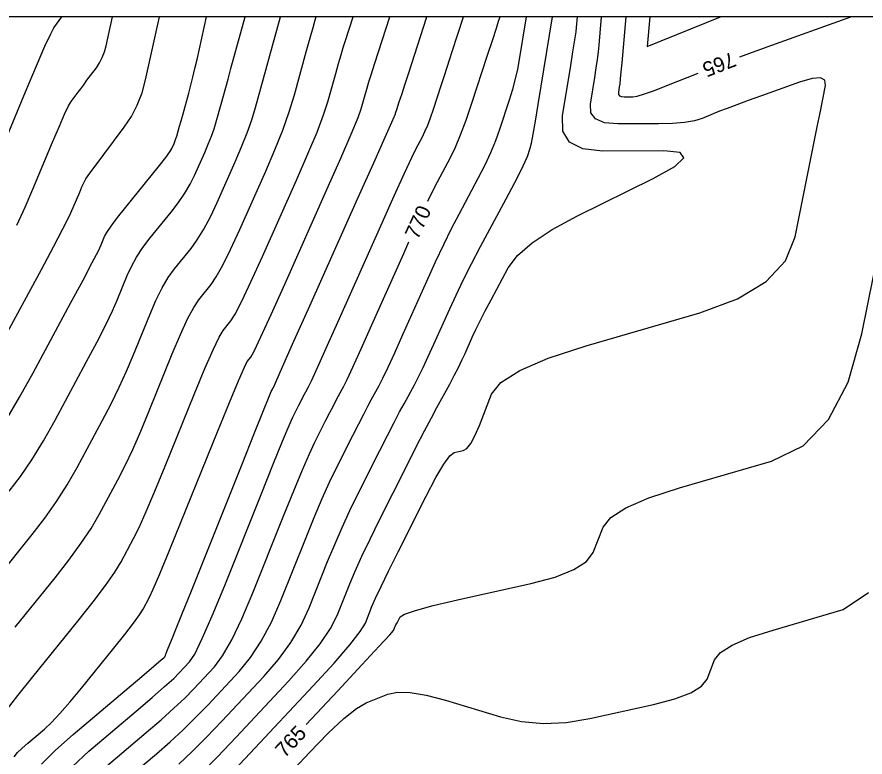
# Model space of a CAD drawing. Extents: x 2082232 to 2083549, y 592624 to 593832.
# Drawn here: x 2082923.46 to 2082963.13, y 593797.33 to 593831.98 of the extents above; entities that cross this region are included whole.
import ezdxf

# ---------------------------------------------------------------- set-up
doc = ezdxf.new("R2010")
doc.units = 0
for name, color, linetype in [('DT_X_Contour_Major', 7, 'Continuous'), ('DT_X_Contour_Minor', 7, 'Continuous'), ('DT_X_TIN_Hull', 7, 'Continuous')]:
    doc.layers.add(name, color=color, linetype=linetype)

msp = doc.modelspace()

# ---------------------------------------------------------------- linework, layer by layer
at = {"layer": 'DT_X_Contour_Major'}
for points in [[(2082923.372, 593803.412), (2082925.24, 593805.722), (2082925.894, 593806.556), (2082926.455, 593807.327), (2082926.924, 593808.035), (2082927.3, 593808.68), (2082928.18, 593810.316), (2082928.519, 593810.977), (2082928.877, 593811.736), (2082929.254, 593812.591), (2082929.649, 593813.542), (2082930.727, 593816.209), (2082931.108, 593817.118), (2082931.441, 593817.842), (2082931.727, 593818.383), (2082931.966, 593818.741), (2082932.538, 593819.449), (2082932.783, 593819.809), (2082933.088, 593820.36), (2082933.455, 593821.1), (2082933.882, 593822.031), (2082935.103, 593824.765), (2082935.529, 593825.757), (2082935.894, 593826.681), (2082936.197, 593827.538), (2082936.437, 593828.327), (2082936.996, 593830.34), (2082937.181, 593831.003), (2082937.314, 593831.483), (2082937.397, 593831.778), (2082937.428, 593831.889), (2082937.457, 593831.978)], [(2082923.452, 593822.235), (2082923.844, 593823.079), (2082924.205, 593823.913), (2082925.129, 593826.124), (2082925.443, 593826.865), (2082925.692, 593827.427), (2082925.877, 593827.812), (2082925.997, 593828.019), (2082926.231, 593828.334), (2082926.329, 593828.464), (2082926.445, 593828.621), (2082926.581, 593828.804), (2082926.736, 593829.012), (2082927.174, 593829.601), (2082927.326, 593829.831), (2082927.453, 593830.078), (2082927.555, 593830.342), (2082927.632, 593830.624), (2082927.934, 593831.978)], [(2082942.679, 593823.355), (2082942.862, 593823.739), (2082943.13, 593824.267), (2082943.735, 593825.4), (2082943.968, 593825.876), (2082944.213, 593826.458), (2082944.47, 593827.144), (2082944.739, 593827.935), (2082945.473, 593830.184), (2082945.714, 593830.924), (2082945.888, 593831.457), (2082945.994, 593831.783), (2082946.033, 593831.903), (2082946.058, 593831.978)], [(2082951.939, 593831.978), (2082951.751, 593829.824), (2082951.714, 593829.407), (2082951.683, 593829.082), (2082951.658, 593828.847), (2082951.639, 593828.702), (2082951.595, 593828.438), (2082951.6, 593828.351), (2082951.647, 593828.29), (2082951.735, 593828.253), (2082951.865, 593828.241), (2082952.268, 593828.242), (2082952.481, 593828.275), (2082952.818, 593828.373), (2082953.279, 593828.536), (2082953.863, 593828.764), (2082955.325, 593829.354)], [(2082957.282, 593830.115), (2082957.741, 593830.286), (2082958.555, 593830.581), (2082962.467, 593831.978)], [(2082936.991, 593798.851), (2082938.471, 593800.435), (2082939.6, 593801.646), (2082940.41, 593802.52), (2082940.902, 593803.057), (2082941.074, 593803.257), (2082941.107, 593803.341), (2082941.125, 593803.382), (2082941.153, 593803.441), (2082941.191, 593803.519), (2082941.239, 593803.616), (2082941.381, 593803.898), (2082941.589, 593804.027), (2082942.105, 593804.201), (2082942.929, 593804.421), (2082944.062, 593804.685), (2082947.494, 593805.452), (2082948.642, 593805.759), (2082949.512, 593806.106), (2082950.104, 593806.491), (2082950.417, 593806.916), (2082950.881, 593808.101), (2082951.235, 593808.548), (2082951.949, 593809.002), (2082953.022, 593809.462), (2082954.455, 593809.928), (2082958.757, 593811.18), (2082960.232, 593811.905), (2082961.429, 593813.141), (2082962.349, 593814.888), (2082962.991, 593817.146), (2082964.334, 593823.85)], [(2082927.54, 593796.819), (2082929.51, 593798.485), (2082930.202, 593799.081), (2082930.801, 593799.618), (2082931.307, 593800.097), (2082931.719, 593800.518), (2082932.695, 593801.562), (2082933.081, 593802.072), (2082933.51, 593802.817), (2082933.981, 593803.798), (2082934.493, 593805.015), (2082935.916, 593808.575), (2082936.407, 593809.792), (2082936.816, 593810.776), (2082937.141, 593811.525), (2082937.382, 593812.039), (2082937.915, 593813.099), (2082938.101, 593813.468), (2082938.262, 593813.781), (2082938.395, 593814.039), (2082938.503, 593814.24), (2082938.755, 593814.702), (2082938.907, 593815.011), (2082939.176, 593815.59), (2082939.562, 593816.44), (2082940.063, 593817.56), (2082941.557, 593820.908), (2082941.8, 593821.448)]]:
    msp.add_lwpolyline(points, dxfattribs=at)
at = {"layer": 'DT_X_Contour_Minor'}
for points in [[(2082922.316, 593824.773), (2082923.86, 593828.47), (2082924.377, 593829.696), (2082924.769, 593830.604), (2082925.038, 593831.193), (2082925.182, 593831.463), (2082925.565, 593831.978)], [(2082922.543, 593805.734), (2082924.171, 593807.747), (2082924.761, 593808.51), (2082925.307, 593809.288), (2082925.81, 593810.082), (2082926.271, 593810.891), (2082927.442, 593813.068), (2082927.863, 593813.872), (2082928.246, 593814.65), (2082928.592, 593815.403), (2082928.9, 593816.131), (2082929.671, 593818.039), (2082929.96, 593818.71), (2082930.25, 593819.291), (2082930.54, 593819.784), (2082930.83, 593820.187), (2082931.604, 593821.145), (2082931.898, 593821.548), (2082932.198, 593822.041), (2082932.507, 593822.622), (2082932.822, 593823.292), (2082933.672, 593825.197), (2082933.971, 593825.892), (2082934.228, 593826.547), (2082934.444, 593827.162), (2082934.618, 593827.737), (2082935.796, 593831.978)], [(2082922.915, 593817.022), (2082924.602, 593820.157), (2082925.17, 593821.219), (2082925.608, 593822.056), (2082925.916, 593822.668), (2082926.095, 593823.053), (2082926.398, 593823.779), (2082926.501, 593824.022), (2082926.583, 593824.207), (2082926.644, 593824.334), (2082926.683, 593824.402), (2082926.76, 593824.505), (2082926.83, 593824.599), (2082926.982, 593824.803), (2082927.531, 593825.542), (2082928.483, 593826.821), (2082928.813, 593827.319), (2082929.088, 593827.855), (2082929.31, 593828.429), (2082929.477, 593829.04), (2082930.132, 593831.978)], [(2082922.978, 593799.534), (2082923.501, 593800.213), (2082924.202, 593801.09), (2082926.308, 593803.696), (2082927.027, 593804.602), (2082927.603, 593805.366), (2082928.037, 593805.989), (2082928.329, 593806.47), (2082928.917, 593807.563), (2082929.175, 593808.083), (2082929.508, 593808.821), (2082929.915, 593809.778), (2082930.398, 593810.953), (2082931.784, 593814.38), (2082932.256, 593815.526), (2082932.633, 593816.393), (2082932.915, 593816.983), (2082933.101, 593817.294), (2082933.472, 593817.752), (2082933.668, 593818.07), (2082933.978, 593818.679), (2082934.403, 593819.578), (2082934.942, 593820.769), (2082936.533, 593824.333), (2082937.072, 593825.565), (2082937.497, 593826.588), (2082937.808, 593827.401), (2082938.003, 593828.005), (2082938.373, 593829.336), (2082938.504, 593829.804), (2082938.621, 593830.209), (2082938.723, 593830.55), (2082938.811, 593830.828), (2082939.184, 593831.978)], [(2082923.011, 593813.211), (2082923.584, 593814.175), (2082924.213, 593815.312), (2082925.968, 593818.573), (2082926.551, 593819.661), (2082926.984, 593820.48), (2082927.268, 593821.029), (2082927.401, 593821.309), (2082927.558, 593821.698), (2082927.665, 593821.893), (2082927.867, 593822.189), (2082928.165, 593822.585), (2082928.559, 593823.081), (2082929.736, 593824.538), (2082930.127, 593825.027), (2082930.419, 593825.403), (2082930.61, 593825.666), (2082930.701, 593825.815), (2082930.812, 593826.062), (2082930.85, 593826.152), (2082930.883, 593826.237), (2082930.911, 593826.316), (2082930.934, 593826.391), (2082931.067, 593826.871), (2082931.137, 593827.123), (2082931.228, 593827.448), (2082931.495, 593828.41), (2082931.594, 593828.779), (2082931.692, 593829.165), (2082931.789, 593829.567), (2082931.885, 593829.986), (2082932.329, 593831.978)], [(2082923.103, 593809.773), (2082923.628, 593810.465), (2082924.159, 593811.25), (2082924.697, 593812.129), (2082925.242, 593813.101), (2082926.705, 593815.82), (2082927.207, 593816.766), (2082927.615, 593817.565), (2082927.93, 593818.216), (2082928.151, 593818.72), (2082928.615, 593819.868), (2082928.813, 593820.301), (2082929.059, 593820.74), (2082929.353, 593821.184), (2082929.694, 593821.634), (2082930.67, 593822.841), (2082931.012, 593823.288), (2082931.309, 593823.722), (2082931.558, 593824.144), (2082931.762, 593824.554), (2082932.242, 593825.63), (2082932.41, 593826.022), (2082932.556, 593826.392), (2082932.678, 593826.739), (2082932.776, 593827.064), (2082933.008, 593827.9), (2082933.333, 593829.071), (2082933.47, 593829.563), (2082934.141, 593831.978)], [(2082923.335, 593797.35), (2082923.493, 593797.54), (2082923.705, 593797.753), (2082923.97, 593797.988), (2082924.747, 593798.646), (2082925.073, 593798.95), (2082925.47, 593799.369), (2082925.936, 593799.902), (2082926.472, 593800.551), (2082927.994, 593802.433), (2082928.507, 593803.077), (2082928.905, 593803.596), (2082929.189, 593803.99), (2082929.358, 593804.259), (2082929.654, 593804.811), (2082929.831, 593805.188), (2082930.139, 593805.906), (2082930.577, 593806.965), (2082931.147, 593808.364), (2082932.84, 593812.551), (2082933.404, 593813.934), (2082933.824, 593814.945), (2082934.102, 593815.582), (2082934.237, 593815.847), (2082934.405, 593816.056), (2082934.553, 593816.331), (2082934.868, 593816.997), (2082935.351, 593818.056), (2082936.003, 593819.508), (2082937.964, 593823.901), (2082938.615, 593825.373), (2082939.1, 593826.494), (2082939.418, 593827.264), (2082939.569, 593827.683), (2082939.75, 593828.333), (2082939.828, 593828.605), (2082939.928, 593828.935), (2082940.05, 593829.322), (2082940.193, 593829.767), (2082940.911, 593831.978)], [(2082924.61, 593796.993), (2082925.267, 593797.654), (2082926.089, 593798.385), (2082928.504, 593800.427), (2082929.298, 593801.098), (2082929.868, 593801.582), (2082930.213, 593801.877), (2082930.335, 593801.983), (2082930.362, 593802.016), (2082930.371, 593802.028), (2082930.378, 593802.037), (2082930.383, 593802.044), (2082930.386, 593802.049), (2082930.392, 593802.058), (2082930.403, 593802.084), (2082930.431, 593802.154), (2082930.477, 593802.268), (2082930.541, 593802.426), (2082930.736, 593802.907), (2082930.883, 593803.273), (2082931.178, 593804.011), (2082931.622, 593805.121), (2082932.214, 593806.602), (2082933.99, 593811.047), (2082934.575, 593812.509), (2082934.997, 593813.562), (2082935.256, 593814.206), (2082935.353, 593814.44), (2082935.393, 593814.52), (2082935.407, 593814.548), (2082935.419, 593814.571), (2082935.429, 593814.591), (2082935.437, 593814.606), (2082935.456, 593814.64), (2082935.567, 593814.888), (2082935.888, 593815.606), (2082936.419, 593816.794), (2082937.158, 593818.452), (2082939.41, 593823.499), (2082940.149, 593825.156), (2082940.679, 593826.343), (2082940.999, 593827.059), (2082941.109, 593827.304), (2082941.123, 593827.331), (2082941.128, 593827.342), (2082941.134, 593827.355), (2082941.14, 593827.371), (2082941.146, 593827.39), (2082941.163, 593827.442), (2082941.173, 593827.472), (2082941.19, 593827.523), (2082941.213, 593827.594), (2082941.243, 593827.686), (2082941.332, 593827.959), (2082941.475, 593828.399), (2082941.604, 593828.795), (2082941.771, 593829.308), (2082942.639, 593831.978)], [(2082926.051, 593796.898), (2082926.827, 593797.613), (2082929.037, 593799.481), (2082929.784, 593800.118), (2082930.37, 593800.629), (2082930.794, 593801.013), (2082931.056, 593801.27), (2082931.539, 593801.788), (2082931.778, 593802.157), (2082932.13, 593802.876), (2082932.597, 593803.946), (2082933.177, 593805.367), (2082934.877, 593809.621), (2082935.449, 593811.044), (2082935.887, 593812.122), (2082936.194, 593812.853), (2082936.367, 593813.24), (2082936.654, 593813.809), (2082936.754, 593814.008), (2082936.84, 593814.176), (2082936.912, 593814.315), (2082936.97, 593814.423), (2082937.105, 593814.671), (2082937.237, 593814.95), (2082937.532, 593815.598), (2082937.99, 593816.617), (2082938.611, 593818.006), (2082940.483, 593822.203), (2082941.112, 593823.608), (2082941.595, 593824.673), (2082941.93, 593825.399), (2082942.12, 593825.786), (2082942.429, 593826.365), (2082942.548, 593826.609), (2082942.674, 593826.907), (2082942.805, 593827.258), (2082942.943, 593827.662), (2082943.318, 593828.813), (2082943.455, 593829.234), (2082943.709, 593830.01), (2082943.825, 593830.366), (2082944.35, 593831.978)], [(2082928.252, 593796.026), (2082929.983, 593797.489), (2082930.62, 593798.043), (2082931.232, 593798.607), (2082931.819, 593799.181), (2082932.382, 593799.765), (2082933.85, 593801.337), (2082934.385, 593801.986), (2082934.89, 593802.757), (2082935.365, 593803.65), (2082935.809, 593804.663), (2082936.954, 593807.528), (2082937.366, 593808.54), (2082937.744, 593809.43), (2082938.088, 593810.196), (2082938.397, 593810.838), (2082939.176, 593812.388), (2082939.449, 593812.928), (2082939.683, 593813.386), (2082939.879, 593813.763), (2082940.036, 593814.057), (2082940.404, 593814.733), (2082940.577, 593815.072), (2082940.82, 593815.582), (2082941.133, 593816.262), (2082941.516, 593817.114), (2082942.63, 593819.612), (2082943.038, 593820.51), (2082943.426, 593821.333), (2082943.794, 593822.079), (2082944.141, 593822.749), (2082945.041, 593824.434), (2082945.358, 593825.051), (2082945.632, 593825.639), (2082945.863, 593826.197), (2082946.052, 593826.726), (2082946.499, 593828.096), (2082946.654, 593828.599), (2082946.785, 593829.081), (2082946.892, 593829.541), (2082946.974, 593829.98), (2082947.3, 593831.978)], [(2082931.038, 593797.006), (2082931.663, 593797.596), (2082932.332, 593798.266), (2082933.045, 593799.013), (2082935.005, 593801.111), (2082935.689, 593801.901), (2082936.27, 593802.698), (2082936.749, 593803.502), (2082937.125, 593804.312), (2082937.992, 593806.481), (2082938.325, 593807.289), (2082938.672, 593808.084), (2082939.034, 593808.867), (2082939.412, 593809.638), (2082940.437, 593811.677), (2082940.796, 593812.388), (2082941.105, 593812.991), (2082941.362, 593813.487), (2082941.569, 593813.874), (2082942.054, 593814.764), (2082942.247, 593815.133), (2082942.464, 593815.574), (2082942.704, 593816.085), (2082942.968, 593816.668), (2082943.704, 593818.316), (2082944.001, 593818.962), (2082944.341, 593819.663), (2082944.725, 593820.419), (2082945.152, 593821.231), (2082946.348, 593823.469), (2082946.746, 593824.221), (2082947.044, 593824.801), (2082947.242, 593825.207), (2082947.34, 593825.44), (2082947.467, 593825.83), (2082947.527, 593826.067), (2082947.61, 593826.488), (2082947.718, 593827.092), (2082947.849, 593827.879), (2082948.518, 593831.978)], [(2082932.094, 593796.586), (2082932.845, 593797.35), (2082933.708, 593798.261), (2082936.161, 593800.886), (2082936.993, 593801.816), (2082937.65, 593802.639), (2082938.133, 593803.353), (2082938.442, 593803.96), (2082939.031, 593805.434), (2082939.284, 593806.037), (2082939.601, 593806.738), (2082939.981, 593807.538), (2082940.426, 593808.437), (2082941.698, 593810.967), (2082942.143, 593811.848), (2082942.526, 593812.596), (2082942.846, 593813.211), (2082943.102, 593813.691), (2082943.703, 593814.795), (2082943.917, 593815.194), (2082944.108, 593815.565), (2082944.276, 593815.908), (2082944.421, 593816.222), (2082944.777, 593817.02), (2082944.932, 593817.353), (2082945.128, 593817.75), (2082945.365, 593818.214), (2082945.645, 593818.743), (2082946.445, 593820.241), (2082946.873, 593820.814), (2082947.557, 593821.41), (2082948.495, 593822.028), (2082949.69, 593822.669), (2082953.216, 593824.409), (2082954.239, 593824.979), (2082954.663, 593825.386), (2082954.489, 593825.629), (2082953.716, 593825.708), (2082950.856, 593825.7), (2082949.934, 593825.802), (2082949.315, 593826.114), (2082948.999, 593826.636), (2082948.984, 593827.368), (2082949.348, 593829.599), (2082949.469, 593830.344), (2082949.558, 593830.907), (2082949.615, 593831.287), (2082949.64, 593831.484), (2082949.683, 593831.978)], [(2082933.358, 593796.434), (2082934.371, 593797.508), (2082937.316, 593800.66), (2082938.297, 593801.731), (2082939.03, 593802.579), (2082939.517, 593803.205), (2082939.758, 593803.608), (2082940.069, 593804.388), (2082940.233, 593804.766), (2082940.491, 593805.317), (2082940.843, 593806.04), (2082941.29, 593806.935), (2082942.606, 593809.553), (2082943.058, 593810.417), (2082943.426, 593811.044), (2082943.711, 593811.434), (2082943.913, 593811.588), (2082944.34, 593811.684), (2082944.507, 593811.784), (2082944.688, 593812.012), (2082944.883, 593812.368), (2082945.091, 593812.853), (2082945.665, 593814.318), (2082946.102, 593814.871), (2082946.984, 593815.432), (2082948.311, 593816), (2082950.082, 593816.577), (2082955.399, 593818.124), (2082957.174, 593818.781), (2082958.51, 593819.594), (2082959.408, 593820.561), (2082959.868, 593821.684), (2082960.509, 593824.883), (2082960.727, 593825.973), (2082960.901, 593826.842), (2082961.031, 593827.491), (2082961.287, 593828.768), (2082961.259, 593829.017), (2082961.048, 593829.126), (2082960.653, 593829.096), (2082960.075, 593828.926), (2082958.29, 593828.288), (2082957.665, 593828.064), (2082957.131, 593827.867), (2082956.687, 593827.7), (2082956.333, 593827.561), (2082955.511, 593827.229), (2082955.152, 593827.12), (2082954.692, 593827.041), (2082954.13, 593826.993), (2082953.467, 593826.976), (2082951.564, 593826.971), (2082950.949, 593827.028), (2082950.532, 593827.202), (2082950.312, 593827.494), (2082950.29, 593827.903), (2082950.494, 593829.151), (2082950.563, 593829.596), (2082950.62, 593829.994), (2082950.665, 593830.347), (2082950.696, 593830.654), (2082950.811, 593831.978)], [(2082953.067, 593831.978), (2082952.947, 593830.595), (2082956.372, 593831.978)], [(2082934.633, 593794.865), (2082937.144, 593797.552), (2082938.015, 593798.452), (2082938.746, 593799.139), (2082939.338, 593799.611), (2082939.789, 593799.87), (2082940.806, 593800.273), (2082941.261, 593800.369), (2082941.862, 593800.354), (2082942.609, 593800.229), (2082943.502, 593799.993), (2082946.08, 593799.215), (2082947.065, 593798.991), (2082948.089, 593798.903), (2082949.151, 593798.95), (2082950.252, 593799.132), (2082953.237, 593799.799), (2082954.234, 593800.06), (2082954.983, 593800.344), (2082955.486, 593800.65), (2082955.743, 593800.978), (2082956.097, 593801.883), (2082956.368, 593802.225), (2082956.913, 593802.572), (2082957.733, 593802.923), (2082958.828, 593803.28), (2082962.115, 593804.236), (2082963.29, 593805.029)]]:
    msp.add_lwpolyline(points, dxfattribs=at)
at = {"layer": 'DT_X_TIN_Hull'}
msp.add_lwpolyline([(2082964.579, 593831.978), (2082956.812, 593831.978), (2082953.634, 593831.978), (2082949.012, 593831.978), (2082946.142, 593831.978), (2082943.037, 593831.978), (2082937.312, 593831.978), (2082932.962, 593831.978), (2082926.055, 593831.978), (2082924.847, 593831.978), (2082922.945, 593831.978)], dxfattribs=at)

# ---------------------------------------------------------------- texts
at = {"layer": 'DT_X_Contour_Major'}
for s, rotation, p in [('765', 201.2434, (2082956.916, 593830.357)), ('770', 65.2685, (2082942.211, 593821.517)), ('765', 46.9479, (2082935.986, 593797.262))]:
    msp.add_text(s, height=0.7, rotation=rotation, dxfattribs=at).set_placement(p)

doc.saveas('drawing.dxf')
